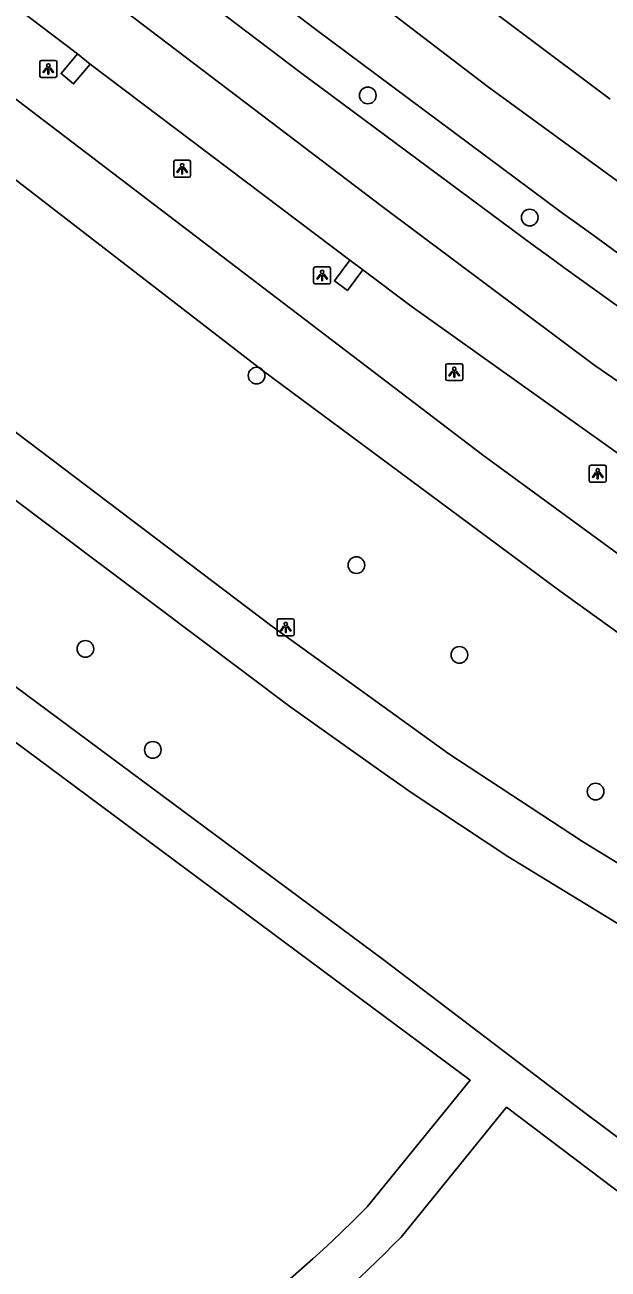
# Model space of a CAD drawing. Extents: x 158087 to 159494, y 382905 to 383981.
# Drawn here: x 159059.7 to 159094, y 383617.1 to 383690.2 of the extents above; entities that cross this region are included whole.
import ezdxf

# ---------------------------------------------------------------- set-up
doc = ezdxf.new("R2010")
doc.units = 0
for name, color, linetype in [('IMGEO_Berm_groen', 7, 'Continuous'), ('IMGEO_Berm_open', 7, 'Continuous'), ('IMGEO_Boom', 7, 'Continuous'), ('IMGEO_Fietspad_open', 7, 'Continuous'), ('IMGEO_Groenvoorziening', 7, 'Continuous'), ('IMGEO_Lichtpunt', 7, 'Continuous'), ('IMGEO_Rijbaan_regionaal_gesloten', 7, 'Continuous'), ('IMGEO_Voetpad_halfverhard', 7, 'Continuous')]:
    doc.layers.add(name, color=color, linetype=linetype)

msp = doc.modelspace()

# ---------------------------------------------------------------- linework, layer by layer
at = {"layer": 'IMGEO_Berm_groen'}
msp.add_lwpolyline([(158903.511, 383807.338), (158912.45, 383796.934), (158931.369, 383782.148), (158969.974, 383752.859), (159025.594, 383711.342), (159057.228, 383687.268), (159086.577, 383664.934), (159106.078, 383650.693), (159116.489, 383643.09), (159134.156, 383631.849), (159150.351, 383621.947), (159177.164, 383607.204), (159191.538, 383601.097), (159222.257, 383587.89)], dxfattribs=at)
at = {"layer": 'IMGEO_Berm_open'}
for points in [[(159063.524, 383687.882), (159062.54, 383686.717), (159061.807, 383687.322), (159062.765, 383688.482)], [(159079.533, 383675.799), (159078.636, 383674.588), (159077.872, 383675.152), (159078.765, 383676.362)]]:
    msp.add_lwpolyline(points, dxfattribs=at)
at = {"layer": 'IMGEO_Boom'}
for centre in [(159079.831, 383686.043), (159089.343, 383678.875), (159073.294, 383669.591), (159079.16, 383658.463), (159063.236, 383653.547), (159085.213, 383653.194), (159067.199, 383647.618), (159093.217, 383645.169)]:
    msp.add_circle(centre, 0.489, dxfattribs=at)
at = {"layer": 'IMGEO_Fietspad_open'}
for points in [[(159097.45, 383639.217), (159096.486, 383639.772), (159092.442, 383642.238), (159084.597, 383647.387), (159074.115, 383654.938), (159049.009, 383673.915), (159000, 383710.492), (158947.065, 383750), (158936.003, 383758.256)], [(159119.704, 383622.74), (159102.242, 383632.688), (159095.597, 383636.753), (159088.06, 383641.363), (159082.434, 383645.08), (159080.605, 383646.373), (159075.249, 383650.158), (159031.113, 383683.307)]]:
    msp.add_lwpolyline(points, dxfattribs=at)
at = {"layer": 'IMGEO_Groenvoorziening'}
msp.add_lwpolyline([(158891.348, 383800.497), (158895.631, 383796.336), (158900.472, 383794.878), (158901.622, 383793.708), (158913.446, 383786.132), (158925.758, 383777.487), (158938.937, 383767.157), (158941.968, 383764.971), (158953.621, 383757.411), (158963.743, 383750), (159000, 383723.453), (159015.931, 383711.788), (159033.479, 383700.373), (159040.846, 383695.201), (159073.62, 383669.92), (159091.062, 383656.985), (159097.134, 383652.633), (159104.007, 383647.938)], dxfattribs=at)
at = {"layer": 'IMGEO_Lichtpunt'}
for p, q in [((159061.462, 383688.101), (159060.654, 383688.101)), ((159061.462, 383688.101), (159060.654, 383688.101)), ((159060.56, 383688.006), (159060.56, 383687.199)), ((159060.56, 383688.006), (159060.56, 383687.199)), ((159061.556, 383687.199), (159061.556, 383688.006)), ((159061.556, 383687.199), (159061.556, 383688.006)), ((159060.654, 383687.105), (159061.462, 383687.105)), ((159060.654, 383687.105), (159061.462, 383687.105)), ((159068.424, 383682.141), (159068.424, 383681.334)), ((159068.424, 383682.141), (159068.424, 383681.334)), ((159069.326, 383682.236), (159068.518, 383682.236)), ((159069.326, 383682.236), (159068.518, 383682.236)), ((159069.42, 383681.334), (159069.42, 383682.141)), ((159069.42, 383681.334), (159069.42, 383682.141)), ((159068.518, 383681.24), (159069.326, 383681.24)), ((159068.518, 383681.24), (159069.326, 383681.24)), ((159076.649, 383675.88), (159076.649, 383675.073)), ((159076.649, 383675.88), (159076.649, 383675.073)), ((159077.551, 383675.975), (159076.743, 383675.975)), ((159077.551, 383675.975), (159076.743, 383675.975)), ((159077.645, 383675.073), (159077.645, 383675.88)), ((159077.645, 383675.073), (159077.645, 383675.88)), ((159076.743, 383674.979), (159077.551, 383674.979)), ((159076.743, 383674.979), (159077.551, 383674.979)), ((159084.414, 383670.197), (159084.414, 383669.39)), ((159084.414, 383670.197), (159084.414, 383669.39)), ((159085.316, 383670.292), (159084.508, 383670.292)), ((159085.316, 383670.292), (159084.508, 383670.292)), ((159085.41, 383669.39), (159085.41, 383670.197)), ((159085.41, 383669.39), (159085.41, 383670.197)), ((159084.508, 383669.296), (159085.316, 383669.296)), ((159084.508, 383669.296), (159085.316, 383669.296)), ((159092.841, 383664.231), (159092.841, 383663.424)), ((159092.841, 383664.231), (159092.841, 383663.424)), ((159093.743, 383664.326), (159092.935, 383664.326)), ((159093.743, 383664.326), (159092.935, 383664.326)), ((159093.837, 383663.424), (159093.837, 383664.231)), ((159093.837, 383663.424), (159093.837, 383664.231)), ((159092.935, 383663.33), (159093.743, 383663.33)), ((159092.935, 383663.33), (159093.743, 383663.33)), ((159075.414, 383655.31), (159074.606, 383655.31)), ((159075.414, 383655.31), (159074.606, 383655.31)), ((159074.512, 383655.215), (159074.512, 383654.408)), ((159074.512, 383655.215), (159074.512, 383654.408)), ((159075.508, 383654.408), (159075.508, 383655.215)), ((159075.508, 383654.408), (159075.508, 383655.215)), ((159074.606, 383654.314), (159075.414, 383654.314)), ((159074.606, 383654.314), (159075.414, 383654.314))]:
    msp.add_line(p, q, dxfattribs=at)
for points in [[(159060.934, 383687.67), (159060.973, 383687.642), (159060.785, 383687.38), (159060.747, 383687.407), (159060.934, 383687.67)], [(159061.036, 383687.622), (159061.083, 383687.622), (159061.083, 383687.3), (159061.036, 383687.3), (159061.036, 383687.622)], [(159061.146, 383687.642), (159061.184, 383687.669), (159061.371, 383687.407), (159061.332, 383687.379), (159061.146, 383687.642)], [(159068.798, 383681.805), (159068.837, 383681.777), (159068.649, 383681.515), (159068.611, 383681.542), (159068.798, 383681.805)], [(159068.9, 383681.757), (159068.947, 383681.757), (159068.947, 383681.435), (159068.9, 383681.435), (159068.9, 383681.757)], [(159069.01, 383681.777), (159069.048, 383681.804), (159069.235, 383681.542), (159069.196, 383681.514), (159069.01, 383681.777)], [(159077.023, 383675.544), (159077.062, 383675.516), (159076.874, 383675.254), (159076.836, 383675.281), (159077.023, 383675.544)], [(159077.125, 383675.496), (159077.172, 383675.496), (159077.172, 383675.174), (159077.125, 383675.174), (159077.125, 383675.496)], [(159077.235, 383675.516), (159077.273, 383675.543), (159077.46, 383675.281), (159077.421, 383675.253), (159077.235, 383675.516)], [(159084.788, 383669.861), (159084.827, 383669.833), (159084.639, 383669.571), (159084.601, 383669.598), (159084.788, 383669.861)], [(159085, 383669.833), (159085.038, 383669.86), (159085.225, 383669.598), (159085.186, 383669.57), (159085, 383669.833)], [(159084.89, 383669.813), (159084.937, 383669.813), (159084.937, 383669.491), (159084.89, 383669.491), (159084.89, 383669.813)], [(159093.215, 383663.895), (159093.254, 383663.867), (159093.066, 383663.605), (159093.028, 383663.632), (159093.215, 383663.895)], [(159093.317, 383663.847), (159093.364, 383663.847), (159093.364, 383663.525), (159093.317, 383663.525), (159093.317, 383663.847)], [(159093.427, 383663.867), (159093.465, 383663.894), (159093.652, 383663.632), (159093.613, 383663.604), (159093.427, 383663.867)], [(159074.886, 383654.879), (159074.925, 383654.851), (159074.737, 383654.589), (159074.699, 383654.616), (159074.886, 383654.879)], [(159074.988, 383654.831), (159075.035, 383654.831), (159075.035, 383654.509), (159074.988, 383654.509), (159074.988, 383654.831)], [(159075.098, 383654.851), (159075.136, 383654.878), (159075.323, 383654.616), (159075.284, 383654.588), (159075.098, 383654.851)]]:
    msp.add_lwpolyline(points, dxfattribs=at)
for centre in [(159061.059, 383687.804), (159068.923, 383681.939), (159077.148, 383675.678), (159084.913, 383669.995), (159093.34, 383664.029), (159075.011, 383655.013)]:
    msp.add_circle(centre, 0.0994, dxfattribs=at)
for centre, start, end in [((159060.654, 383688.006), 90, 180), ((159060.654, 383688.006), 90, 180), ((159061.462, 383688.006), 0, 90), ((159061.462, 383688.006), 0, 90), ((159060.654, 383687.199), 180, 270), ((159060.654, 383687.199), 180, 270), ((159061.462, 383687.199), 270, 0), ((159061.462, 383687.199), 270, 360), ((159068.518, 383682.141), 90, 180), ((159068.518, 383682.141), 90, 180), ((159069.326, 383682.141), 0, 90), ((159069.326, 383682.141), 0, 90), ((159068.518, 383681.334), 180, 270), ((159068.518, 383681.334), 180, 270), ((159069.326, 383681.334), 270, 0), ((159069.326, 383681.334), 270, 360), ((159076.743, 383675.88), 90, 180), ((159076.743, 383675.88), 90, 180), ((159077.551, 383675.88), 0, 90), ((159077.551, 383675.88), 0, 90), ((159076.743, 383675.073), 180, 270), ((159076.743, 383675.073), 180, 270), ((159077.551, 383675.073), 270, 0), ((159077.551, 383675.073), 270, 360), ((159084.508, 383670.197), 90, 180), ((159084.508, 383670.197), 90, 180), ((159085.316, 383670.197), 0, 90), ((159085.316, 383670.197), 0, 90), ((159084.508, 383669.39), 180, 270), ((159084.508, 383669.39), 180, 270), ((159085.316, 383669.39), 270, 0), ((159085.316, 383669.39), 270, 360), ((159092.935, 383664.231), 90, 180), ((159092.935, 383664.231), 90, 180), ((159093.743, 383664.231), 0, 90), ((159093.743, 383664.231), 0, 90), ((159092.935, 383663.424), 180, 270), ((159092.935, 383663.424), 180, 270), ((159093.743, 383663.424), 270, 0), ((159093.743, 383663.424), 270, 360), ((159074.606, 383655.215), 90, 180), ((159074.606, 383655.215), 90, 180), ((159075.414, 383655.215), 0, 90), ((159075.414, 383655.215), 0, 90), ((159074.606, 383654.408), 180, 270), ((159074.606, 383654.408), 180, 270), ((159075.414, 383654.408), 270, 0), ((159075.414, 383654.408), 270, 360)]:
    msp.add_arc(centre, 0.0946, start, end, dxfattribs=at)
at = {"layer": 'IMGEO_Rijbaan_regionaal_gesloten'}
for points in [[(159251.086, 383594.749), (159218.242, 383609.283), (159203.684, 383615.834), (159185.971, 383624.69), (159168.259, 383634.153), (159147.489, 383646.037), (159137.236, 383652.282), (159123.129, 383661.206), (159103.961, 383674.309), (159096.436, 383679.599), (159086.834, 383686.594), (159067.635, 383701.28)], [(159065.54, 383698.458), (159076.786, 383689.914), (159091.268, 383679.139)], [(159078.773, 383697.288), (159094.066, 383685.825)], [(159089.547, 383677.25), (159075.868, 383687.383), (159063.996, 383696.408)], [(159247.353, 383585.758), (159239.594, 383589.387), (159225.783, 383595.761), (159208.313, 383603.546), (159190.703, 383611.709), (159169.836, 383622.628), (159152.852, 383632.212), (159139.385, 383639.976), (159122.644, 383650.288), (159109.663, 383658.901), (159093.164, 383670.184), (159080.668, 383679.525), (159062.009, 383693.704)], [(159062.765, 383688.482), (159059.8, 383690.729)], [(159062.765, 383688.482), (159063.524, 383687.882)], [(159078.765, 383676.362), (159063.524, 383687.882)], [(159078.765, 383676.362), (159079.533, 383675.799)], [(159095.033, 383664.657), (159082.386, 383673.679), (159079.533, 383675.799)]]:
    msp.add_lwpolyline(points, dxfattribs=at)
for centre, radius, start, end in [((159533.976, 384289.135), 753.715, 234.029559, 236.694072), ((159511.59, 384257.427), 717.444, 233.966422, 236.802277)]:
    msp.add_arc(centre, radius, start, end, dxfattribs=at)
at = {"layer": 'IMGEO_Voetpad_halfverhard'}
for points in [[(159120.3, 383605.602), (159114.095, 383610.266), (159092.435, 383626.419), (159080.731, 383635.316), (159032.562, 383671.001), (159000, 383695.315), (158926.765, 383750), (158924.413, 383751.353)], [(159025.643, 383672.929), (159085.849, 383628.218), (159079.798, 383620.787)], [(159120.671, 383601.944), (159087.989, 383626.635), (159081.784, 383619.013)]]:
    msp.add_lwpolyline(points, dxfattribs=at)
for centre, radius, start, end in [((159029.818, 383669.786), 69.993, 286.74644, 315.56804), ((159029.797, 383669.815), 72.688, 298.58722, 315.66024)]:
    msp.add_arc(centre, radius, start, end, dxfattribs=at)

doc.saveas('drawing.dxf')
